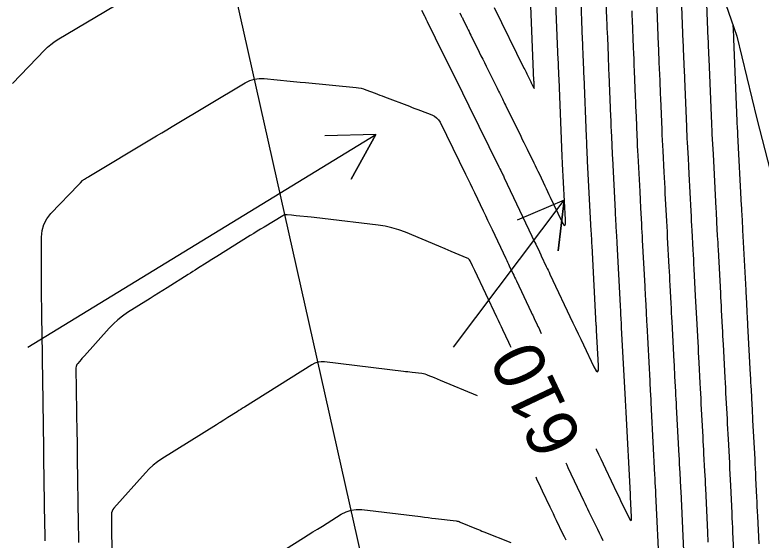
# Model space of a CAD drawing. Extents: x 954385 to 988206, y 1868364 to 1924553.
# Drawn here: x 958055.6 to 958143.3, y 1918596.3 to 1918657.9 of the extents above; entities that cross this region are included whole.
import ezdxf

# ---------------------------------------------------------------- set-up
doc = ezdxf.new("R2010")
doc.units = 0
for name, color, linetype in [('24', 7, 'Continuous'), ('26', 7, 'Continuous'), ('5', 7, 'Continuous'), ('6', 7, 'Continuous'), ('7', 7, 'Continuous'), ('Default', 7, 'Continuous')]:
    doc.layers.add(name, color=color, linetype=linetype)

msp = doc.modelspace()

# ---------------------------------------------------------------- linework, layer by layer
at = {"layer": '24'}
msp.add_lwpolyline([(958122.231, 1918712.842), (958125.264, 1918703.274), (958128.192, 1918693.682), (958131.257, 1918684.121), (958134.198, 1918674.532), (958137.143, 1918664.944), (958140.424, 1918655.432), (958142.782, 1918645.713), (958145.261, 1918636.02)], dxfattribs=at)
at = {"layer": '26'}
for points in [[(958057.131, 1918618.928), (958098.016, 1918643.897), (958095.145, 1918638.629), (958098.016, 1918643.897), (958092.018, 1918643.749)], [(958107.131, 1918618.928), (958120.154, 1918636.187), (958119.419, 1918630.233), (958120.154, 1918636.187), (958114.629, 1918633.846)]]:
    msp.add_lwpolyline(points, dxfattribs=at)
at = {"layer": '6'}
for points in [[(958128.078, 1918658.42), (958128.1, 1918657.863), (958128.123, 1918657.307), (958128.253, 1918654.099), (958128.282, 1918653.406), (958128.31, 1918652.714), (958128.338, 1918652.021), (958128.367, 1918651.328), (958128.49, 1918648.324), (958128.513, 1918647.748), (958128.537, 1918647.171), (958128.561, 1918646.594), (958128.584, 1918646.018), (958128.679, 1918643.711), (958128.704, 1918643.135), (958128.73, 1918642.558), (958128.758, 1918641.982), (958128.787, 1918641.406), (958129.011, 1918637.177), (958129.061, 1918636.227), (958129.111, 1918635.278), (958129.212, 1918633.379), (958129.237, 1918632.904), (958129.262, 1918632.43), (958129.287, 1918631.955), (958129.312, 1918631.48), (958129.599, 1918626.068), (958129.619, 1918625.692), (958129.639, 1918625.315), (958129.659, 1918624.938), (958129.679, 1918624.562), (958129.758, 1918623.055), (958129.778, 1918622.678), (958129.798, 1918622.302), (958129.818, 1918621.925), (958129.838, 1918621.548), (958130.185, 1918614.989), (958130.2, 1918614.707), (958130.215, 1918614.425), (958130.229, 1918614.144), (958130.244, 1918613.862), (958130.304, 1918612.736), (958130.319, 1918612.454), (958130.334, 1918612.173), (958130.349, 1918611.891), (958130.364, 1918611.609), (958130.771, 1918603.921), (958130.791, 1918603.546), (958130.81, 1918603.171), (958130.85, 1918602.42), (958130.86, 1918602.232), (958130.869, 1918602.045), (958130.879, 1918601.857), (958130.887, 1918601.669), (958131.296, 1918592.823)], [(958113.93, 1918618.869), (958113.811, 1918619.12), (958113.637, 1918619.487), (958112.94, 1918620.956), (958112.766, 1918621.323), (958112.592, 1918621.69), (958112.417, 1918622.058), (958112.243, 1918622.425), (958109.635, 1918627.928), (958109.573, 1918628.06), (958109.384, 1918628.457), (958109.102, 1918629.051), (958109.041, 1918629.157), (958108.963, 1918629.246), (958108.871, 1918629.319), (958108.762, 1918629.376), (958106.862, 1918630.168), (958106.152, 1918630.465), (958105.441, 1918630.761), (958101.5, 1918632.406), (958100.717, 1918632.701), (958099.919, 1918632.941), (958099.107, 1918633.125), (958098.281, 1918633.253), (958091.776, 1918634.034), (958091.439, 1918634.074), (958091.101, 1918634.111), (958090.764, 1918634.147), (958090.426, 1918634.182), (958088.667, 1918634.355), (958088.399, 1918634.381), (958088.132, 1918634.407), (958087.596, 1918634.46), (958087.465, 1918634.463), (958087.338, 1918634.445), (958087.216, 1918634.407), (958087.098, 1918634.348), (958084.889, 1918633.026), (958084.484, 1918632.781), (958084.079, 1918632.534), (958083.676, 1918632.285), (958083.274, 1918632.034), (958079.343, 1918629.564), (958078.78, 1918629.211), (958078.218, 1918628.858), (958077.094, 1918628.151), (958076.812, 1918627.974), (958076.531, 1918627.798), (958076.25, 1918627.621), (958075.969, 1918627.444), (958073.513, 1918625.897), (958073.009, 1918625.58), (958072.506, 1918625.263), (958072.003, 1918624.947), (958071.5, 1918624.63), (958068.869, 1918622.976), (958068.279, 1918622.576), (958067.721, 1918622.138), (958067.195, 1918621.661), (958066.701, 1918621.147), (958063.813, 1918617.923), (958063.712, 1918617.81), (958063.611, 1918617.697), (958063.51, 1918617.584), (958063.408, 1918617.471), (958063.004, 1918617.02), (958062.915, 1918616.903), (958062.853, 1918616.776), (958062.816, 1918616.639), (958062.806, 1918616.492), (958062.917, 1918608.747), (958062.927, 1918608.022), (958062.938, 1918607.298), (958062.948, 1918606.573), (958062.959, 1918605.848), (958063.072, 1918598.186), (958063.08, 1918597.634), (958063.088, 1918597.082), (958063.096, 1918596.53), (958063.104, 1918595.978)], [(958124.739, 1918596.178), (958124.521, 1918596.628), (958124.302, 1918597.078), (958124.084, 1918597.528), (958123.093, 1918599.573), (958122.934, 1918599.9), (958122.777, 1918600.228), (958122.62, 1918600.557), (958122.463, 1918600.885), (958120.626, 1918604.759), (958120.476, 1918605.076), (958120.361, 1918605.318)]]:
    msp.add_lwpolyline(points, dxfattribs=at)
at = {"layer": '7'}
for points in [[(958140.069, 1918594.983), (958139.967, 1918597.205), (958139.941, 1918597.76), (958139.916, 1918598.316), (958139.89, 1918598.871), (958139.865, 1918599.427), (958139.714, 1918602.689), (958139.683, 1918603.352), (958139.65, 1918604.015), (958139.617, 1918604.678), (958139.582, 1918605.341), (958139.436, 1918608.112), (958139.404, 1918608.715), (958139.372, 1918609.318), (958139.34, 1918609.921), (958139.308, 1918610.524), (958139.18, 1918612.937), (958139.148, 1918613.54), (958139.116, 1918614.143), (958139.084, 1918614.747), (958139.052, 1918615.35), (958138.845, 1918619.254), (958138.819, 1918619.756), (958138.792, 1918620.258), (958138.766, 1918620.76), (958138.739, 1918621.261), (958138.633, 1918623.269), (958138.607, 1918623.77), (958138.58, 1918624.272), (958138.553, 1918624.774), (958138.527, 1918625.276), (958138.255, 1918630.388), (958138.234, 1918630.789), (958138.213, 1918631.19), (958138.192, 1918631.592), (958138.17, 1918631.993), (958138.085, 1918633.598), (958138.064, 1918633.999), (958138.043, 1918634.4), (958138.022, 1918634.801), (958138.001, 1918635.203), (958137.664, 1918641.559), (958137.633, 1918642.153), (958137.602, 1918642.747), (958137.539, 1918643.935), (958137.524, 1918644.232), (958137.509, 1918644.529), (958137.496, 1918644.826), (958137.483, 1918645.123), (958137.169, 1918652.777), (958137.161, 1918652.968), (958137.153, 1918653.159), (958137.145, 1918653.349), (958137.137, 1918653.54), (958137.106, 1918654.303), (958137.098, 1918654.493), (958137.09, 1918654.684), (958137.083, 1918654.875), (958137.075, 1918655.065), (958136.689, 1918664.56)], [(958137.064, 1918596.022), (958137.045, 1918596.423), (958137.027, 1918596.824), (958137.008, 1918597.226), (958136.772, 1918602.349), (958136.748, 1918602.854), (958136.723, 1918603.358), (958136.698, 1918603.863), (958136.672, 1918604.367), (958136.565, 1918606.385), (958136.538, 1918606.89), (958136.511, 1918607.394), (958136.485, 1918607.899), (958136.458, 1918608.403), (958136.253, 1918612.28), (958136.221, 1918612.883), (958136.189, 1918613.486), (958136.157, 1918614.09), (958136.125, 1918614.693), (958135.997, 1918617.107), (958135.965, 1918617.71), (958135.933, 1918618.314), (958135.901, 1918618.917), (958135.869, 1918619.521), (958135.723, 1918622.29), (958135.688, 1918622.953), (958135.653, 1918623.615), (958135.618, 1918624.278), (958135.582, 1918624.941), (958135.415, 1918628.104), (958135.385, 1918628.668), (958135.355, 1918629.232), (958135.325, 1918629.796), (958135.295, 1918630.36), (958135.176, 1918632.616), (958135.146, 1918633.179), (958135.116, 1918633.743), (958135.086, 1918634.307), (958135.056, 1918634.871), (958134.825, 1918639.254), (958134.776, 1918640.178), (958134.727, 1918641.101), (958134.629, 1918642.949), (958134.606, 1918643.41), (958134.583, 1918643.872), (958134.562, 1918644.334), (958134.543, 1918644.796), (958134.31, 1918650.447), (958134.296, 1918650.805), (958134.281, 1918651.163), (958134.266, 1918651.521), (958134.252, 1918651.879), (958134.193, 1918653.311), (958134.178, 1918653.669), (958134.164, 1918654.027), (958134.149, 1918654.385), (958134.134, 1918654.743), (958133.834, 1918662.142)], [(958123.885, 1918606.99), (958123.908, 1918606.941), (958124.179, 1918606.37), (958124.45, 1918605.799), (958124.721, 1918605.228), (958124.992, 1918604.657), (958126.332, 1918601.834), (958126.506, 1918601.469), (958126.68, 1918601.105), (958126.855, 1918600.741), (958127.031, 1918600.377), (958127.741, 1918598.915), (958127.892, 1918598.65), (958127.994, 1918598.575), (958128.047, 1918598.69), (958128.053, 1918598.994), (958127.945, 1918601.329), (958127.944, 1918601.358), (958127.942, 1918601.388), (958127.941, 1918601.417), (958127.939, 1918601.446), (958127.927, 1918601.681), (958127.419, 1918611.274), (958127.407, 1918611.516), (958127.394, 1918611.757), (958127.368, 1918612.24), (958127.355, 1918612.481), (958127.343, 1918612.723), (958126.894, 1918621.217), (958126.883, 1918621.431), (958126.871, 1918621.645), (958126.86, 1918621.859), (958126.849, 1918622.073), (958126.803, 1918622.928), (958126.792, 1918623.142), (958126.78, 1918623.356), (958126.769, 1918623.57), (958126.758, 1918623.784), (958126.368, 1918631.153), (958126.351, 1918631.463), (958126.335, 1918631.773), (958126.318, 1918632.083), (958126.302, 1918632.393), (958126.22, 1918633.942), (958126.187, 1918634.562), (958126.171, 1918634.871), (958125.843, 1918641.083), (958125.822, 1918641.492), (958125.802, 1918641.901), (958125.783, 1918642.311), (958125.766, 1918642.72), (958125.699, 1918644.357), (958125.682, 1918644.766), (958125.665, 1918645.175), (958125.648, 1918645.584), (958125.631, 1918645.993), (958125.427, 1918650.982), (958125.405, 1918651.52), (958125.383, 1918652.057), (958125.361, 1918652.594), (958125.339, 1918653.131), (958125.252, 1918655.28), (958125.23, 1918655.817), (958125.208, 1918656.354), (958125.186, 1918656.891), (958125.164, 1918657.429), (958125.023, 1918660.876)], [(958103.396, 1918658.485), (958103.726, 1918657.817), (958103.809, 1918657.65), (958103.891, 1918657.483), (958103.974, 1918657.316), (958104.057, 1918657.149), (958105.948, 1918653.321), (958106.199, 1918652.815), (958106.449, 1918652.308), (958106.699, 1918651.802), (958106.949, 1918651.295), (958107.949, 1918649.269), (958108.199, 1918648.763), (958108.449, 1918648.256), (958108.699, 1918647.75), (958108.949, 1918647.243), (958112.486, 1918640.077), (958112.589, 1918639.868), (958112.693, 1918639.658), (958112.899, 1918639.24), (958112.951, 1918639.135), (958113.002, 1918639.03), (958113.053, 1918638.925), (958113.103, 1918638.819), (958116.706, 1918631.228), (958116.801, 1918631.03), (958116.895, 1918630.831), (958117.149, 1918630.295), (958117.233, 1918630.119), (958117.399, 1918629.767), (958117.455, 1918629.65), (958118.047, 1918628.403), (958118.155, 1918628.175), (958118.262, 1918627.948), (958118.37, 1918627.721), (958118.478, 1918627.493), (958121.18, 1918621.796), (958121.486, 1918621.15), (958121.792, 1918620.505), (958122.098, 1918619.859), (958122.405, 1918619.214), (958123.636, 1918616.618), (958123.897, 1918616.147), (958124.072, 1918616.013), (958124.163, 1918616.215), (958124.168, 1918616.752), (958123.949, 1918620.885), (958123.939, 1918621.09), (958123.922, 1918621.398), (958123.917, 1918621.5), (958123.423, 1918630.826), (958123.408, 1918631.116), (958123.392, 1918631.406), (958123.346, 1918632.276), (958123.331, 1918632.566), (958122.898, 1918640.761), (958122.886, 1918641.003), (958122.874, 1918641.244), (958122.863, 1918641.486), (958122.853, 1918641.728), (958122.813, 1918642.695), (958122.803, 1918642.937), (958122.793, 1918643.179), (958122.783, 1918643.421), (958122.773, 1918643.663), (958122.486, 1918650.678), (958122.471, 1918651.039), (958122.456, 1918651.4), (958122.441, 1918651.761), (958122.427, 1918652.122), (958122.368, 1918653.567), (958122.353, 1918653.928), (958122.339, 1918654.289), (958122.324, 1918654.65), (958122.309, 1918655.011), (958122.081, 1918660.585)], [(958107.883, 1918658.183), (958108.056, 1918657.832), (958108.1, 1918657.744), (958108.143, 1918657.656), (958108.186, 1918657.569), (958108.23, 1918657.481), (958108.768, 1918656.39), (958108.872, 1918656.179), (958108.976, 1918655.968), (958109.081, 1918655.757), (958109.185, 1918655.546), (958110.173, 1918653.543), (958110.373, 1918653.139), (958110.572, 1918652.734), (958110.772, 1918652.33), (958110.972, 1918651.926), (958112.176, 1918649.49), (958112.264, 1918649.311), (958112.353, 1918649.133), (958112.441, 1918648.954), (958112.53, 1918648.775), (958112.883, 1918648.059), (958112.971, 1918647.88), (958113.06, 1918647.702), (958113.148, 1918647.523), (958113.236, 1918647.344), (958115.042, 1918643.684), (958115.228, 1918643.307), (958115.415, 1918642.929), (958115.601, 1918642.551), (958115.788, 1918642.173), (958116.575, 1918640.578), (958116.74, 1918640.242), (958116.904, 1918639.905), (958117.067, 1918639.567), (958117.228, 1918639.229), (958117.87, 1918637.874), (958118.031, 1918637.536), (958118.192, 1918637.197), (958118.352, 1918636.859), (958118.513, 1918636.52), (958119.823, 1918633.757), (958120.057, 1918633.335), (958120.214, 1918633.214), (958120.295, 1918633.395), (958120.3, 1918633.878), (958119.953, 1918640.438), (958119.95, 1918640.513), (958119.946, 1918640.587), (958119.943, 1918640.662), (958119.939, 1918640.736), (958119.924, 1918641.109), (958119.915, 1918641.332), (958119.544, 1918650.373), (958119.537, 1918650.558), (958119.529, 1918650.743), (958119.522, 1918650.928), (958119.514, 1918651.113), (958119.484, 1918651.854), (958119.476, 1918652.039), (958119.469, 1918652.224), (958119.461, 1918652.409), (958119.454, 1918652.594), (958119.138, 1918660.293)], [(958111.915, 1918658.793), (958115.424, 1918651.689), (958115.507, 1918651.521), (958115.59, 1918651.353), (958115.673, 1918651.185), (958115.756, 1918651.017), (958116.217, 1918650.084), (958116.273, 1918649.971), (958116.44, 1918649.632), (958116.579, 1918649.351), (958116.604, 1918649.307), (958116.621, 1918649.295), (958116.631, 1918649.314), (958116.632, 1918649.364), (958116.602, 1918650.086), (958116.599, 1918650.176), (958116.196, 1918660.002)], [(958055.367, 1918649.887), (958059.132, 1918653.809), (958059.473, 1918654.141), (958059.832, 1918654.448), (958060.212, 1918654.73), (958060.611, 1918654.987), (958068.59, 1918659.759)], [(958130.978, 1918659.725), (958131.194, 1918654.421), (958131.215, 1918653.896), (958131.237, 1918653.37), (958131.258, 1918652.845), (958131.28, 1918652.319), (958131.366, 1918650.218), (958131.387, 1918649.692), (958131.409, 1918649.167), (958131.43, 1918648.641), (958131.452, 1918648.116), (958131.602, 1918644.469), (958131.629, 1918643.842), (958131.657, 1918643.215), (958131.688, 1918642.589), (958131.72, 1918641.962), (958131.852, 1918639.456), (958131.885, 1918638.829), (958131.918, 1918638.203), (958131.952, 1918637.576), (958131.985, 1918636.949), (958132.121, 1918634.366), (958132.155, 1918633.726), (958132.189, 1918633.087), (958132.223, 1918632.447), (958132.257, 1918631.808), (958132.44, 1918628.352), (958132.468, 1918627.813), (958132.497, 1918627.273), (958132.525, 1918626.734), (958132.554, 1918626.195), (958132.668, 1918624.037), (958132.697, 1918623.498), (958132.726, 1918622.958), (958132.754, 1918622.419), (958132.783, 1918621.88), (958133.027, 1918617.255), (958133.05, 1918616.812), (958133.074, 1918616.37), (958133.097, 1918615.927), (958133.121, 1918615.485), (958133.215, 1918613.715), (958133.238, 1918613.272), (958133.261, 1918612.83), (958133.285, 1918612.387), (958133.308, 1918611.945), (958133.614, 1918606.162), (958133.633, 1918605.816), (958133.651, 1918605.47), (958133.669, 1918605.124), (958133.688, 1918604.778), (958133.761, 1918603.394), (958133.779, 1918603.048), (958133.796, 1918602.702), (958133.813, 1918602.355), (958133.83, 1918602.009), (958134.152, 1918595.024)], [(958139.959, 1918656.781), (958140.015, 1918655.387), (958140.019, 1918655.294), (958140.027, 1918655.108), (958140.424, 1918645.451), (958140.429, 1918645.318), (958140.435, 1918645.186), (958140.442, 1918645.054), (958140.449, 1918644.922), (958140.497, 1918643.997), (958140.504, 1918643.864), (958140.945, 1918635.534), (958140.957, 1918635.296), (958140.97, 1918635.057), (958140.983, 1918634.819), (958140.995, 1918634.58), (958141.046, 1918633.626), (958141.058, 1918633.387), (958141.071, 1918633.149), (958141.084, 1918632.91), (958141.096, 1918632.672), (958141.471, 1918625.611), (958141.489, 1918625.27), (958141.507, 1918624.929), (958141.525, 1918624.588), (958141.543, 1918624.247), (958141.615, 1918622.884), (958141.633, 1918622.543), (958141.651, 1918622.202), (958141.669, 1918621.861), (958141.687, 1918621.521), (958141.997, 1918615.69), (958142.02, 1918615.245), (958142.044, 1918614.8), (958142.067, 1918614.356), (958142.091, 1918613.911), (958142.185, 1918612.132), (958142.209, 1918611.687), (958142.232, 1918611.242), (958142.256, 1918610.797), (958142.279, 1918610.353), (958142.521, 1918605.788), (958142.55, 1918605.23), (958142.578, 1918604.672), (958142.605, 1918604.114), (958142.632, 1918603.556), (958142.735, 1918601.324), (958142.761, 1918600.766), (958142.786, 1918600.208), (958142.812, 1918599.65), (958142.838, 1918599.092), (958142.988, 1918595.832)], [(958059.185, 1918596.207), (958059.172, 1918597.111), (958059.158, 1918598.015), (958059.042, 1918605.907), (958059.037, 1918606.291), (958059.035, 1918606.422), (958059.033, 1918606.552), (958059.025, 1918607.072), (958058.91, 1918615.158), (958058.899, 1918615.898), (958058.888, 1918616.638), (958058.878, 1918617.378), (958058.867, 1918618.117), (958058.801, 1918622.556), (958058.754, 1918625.779), (958058.747, 1918626.316), (958058.742, 1918626.853), (958058.74, 1918627.39), (958058.74, 1918627.927), (958058.745, 1918631.825), (958058.816, 1918632.604), (958059.026, 1918633.328), (958059.376, 1918633.996), (958059.865, 1918634.607), (958063.106, 1918637.989), (958063.332, 1918638.224), (958063.568, 1918638.471), (958063.621, 1918638.522), (958063.677, 1918638.57), (958063.736, 1918638.614), (958063.798, 1918638.653), (958064.052, 1918638.805), (958064.179, 1918638.881), (958064.306, 1918638.957), (958071.656, 1918643.36), (958072.266, 1918643.725), (958072.875, 1918644.09), (958073.485, 1918644.454), (958074.094, 1918644.819), (958082.677, 1918649.952), (958083.208, 1918650.217), (958083.76, 1918650.389), (958084.333, 1918650.469), (958084.926, 1918650.456), (958087.946, 1918650.161), (958089.153, 1918650.043), (958089.757, 1918649.984), (958095.711, 1918649.402), (958096, 1918649.364), (958096.284, 1918649.307), (958096.563, 1918649.232), (958096.839, 1918649.138), (958097.931, 1918648.725), (958098.204, 1918648.621), (958098.477, 1918648.518), (958098.75, 1918648.414), (958099.023, 1918648.311), (958101.963, 1918647.198), (958102.292, 1918647.073), (958102.621, 1918646.949), (958102.95, 1918646.824), (958103.279, 1918646.699), (958104.595, 1918646.199), (958104.903, 1918646.051), (958105.167, 1918645.854), (958105.388, 1918645.61), (958105.565, 1918645.318), (958108.571, 1918639.229), (958108.835, 1918638.691), (958109.097, 1918638.152), (958109.356, 1918637.613), (958109.614, 1918637.072), (958110.641, 1918634.908), (958110.898, 1918634.367), (958111.155, 1918633.826), (958111.411, 1918633.285), (958111.668, 1918632.743), (958113.289, 1918629.327), (958113.392, 1918629.109), (958113.495, 1918628.891), (958113.598, 1918628.674), (958113.702, 1918628.456), (958114.114, 1918627.585), (958114.218, 1918627.367), (958114.321, 1918627.15), (958114.424, 1918626.932), (958114.527, 1918626.714), (958116.274, 1918623.033), (958116.362, 1918622.848), (958116.45, 1918622.662), (958116.538, 1918622.476), (958116.627, 1918622.29), (958116.979, 1918621.547), (958117.067, 1918621.361), (958117.156, 1918621.176), (958117.244, 1918620.99), (958117.332, 1918620.804), (958117.456, 1918620.542)], [(958109.98, 1918613.199), (958105.628, 1918615.015), (958105.268, 1918615.166), (958104.908, 1918615.316), (958104.188, 1918615.616), (958104.006, 1918615.685), (958103.821, 1918615.741), (958103.633, 1918615.783), (958103.441, 1918615.813), (958102.288, 1918615.951), (958102.031, 1918615.982), (958101.774, 1918616.013), (958101.518, 1918616.044), (958101.261, 1918616.075), (958091.978, 1918617.194), (958091.59, 1918617.209), (958091.217, 1918617.159), (958090.858, 1918617.045), (958090.514, 1918616.866), (958082.599, 1918611.887), (958082.381, 1918611.75), (958082.162, 1918611.612), (958081.943, 1918611.474), (958081.724, 1918611.337), (958080.63, 1918610.65), (958080.41, 1918610.511), (958080.19, 1918610.373), (958079.75, 1918610.096), (958079.639, 1918610.027), (958079.529, 1918609.958), (958079.419, 1918609.889), (958079.309, 1918609.82), (958072.905, 1918605.804), (958072.377, 1918605.446), (958071.877, 1918605.054), (958071.407, 1918604.629), (958070.965, 1918604.168), (958067.256, 1918600.027), (958067.129, 1918599.858), (958067.039, 1918599.675), (958066.987, 1918599.478), (958066.971, 1918599.266), (958066.987, 1918598.224), (958066.988, 1918598.091), (958066.99, 1918597.958), (958066.992, 1918597.825), (958066.994, 1918597.692), (958067.11, 1918589.617)], [(958120.376, 1918596.255), (958120.188, 1918596.642), (958120, 1918597.029), (958119.248, 1918598.578), (958119.061, 1918598.965), (958118.874, 1918599.353), (958118.688, 1918599.741), (958118.503, 1918600.13), (958117.615, 1918602.003), (958117.405, 1918602.444), (958117.195, 1918602.886), (958116.986, 1918603.328), (958116.835, 1918603.644)], [(958085.309, 1918593.885), (958089.524, 1918596.533), (958090.078, 1918596.881), (958090.632, 1918597.229), (958091.186, 1918597.577), (958091.74, 1918597.925), (958093.957, 1918599.317), (958094.523, 1918599.612), (958095.112, 1918599.801), (958095.726, 1918599.882), (958096.364, 1918599.858), (958103.28, 1918599.028), (958103.722, 1918598.974), (958104.165, 1918598.921), (958104.607, 1918598.868), (958105.049, 1918598.815), (958107.453, 1918598.527), (958107.577, 1918598.507), (958107.699, 1918598.48), (958107.818, 1918598.444), (958107.936, 1918598.399), (958109.865, 1918597.595), (958110.071, 1918597.509), (958110.277, 1918597.425), (958110.483, 1918597.342), (958110.69, 1918597.26), (958113.878, 1918595.999)]]:
    msp.add_lwpolyline(points, dxfattribs=at)
at = {"layer": 'Default'}
msp.add_line((958200.602, 1918129.717), (957843.865, 1919719.405), dxfattribs=at)

# ---------------------------------------------------------------- texts
at = {"layer": '5'}
msp.add_text('610', height=6, rotation=115.38793, dxfattribs=at).set_placement((958122.408, 1918608.002))

doc.saveas('drawing.dxf')
